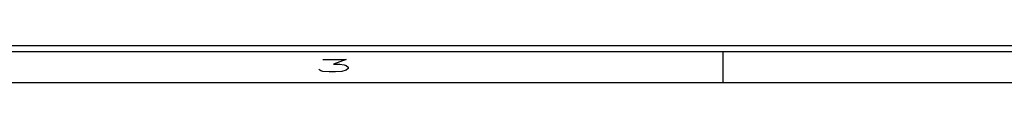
# Model space of a CAD drawing. Header units: inches. Extents: x 220 to 877, y 4 to 174.
# Tile 501 of 656: x 599.712 to 607.69, y 37.752 to 38.052. Entities that reach past the tile are written whole.
import ezdxf

# ---------------------------------------------------------------- set-up
doc = ezdxf.new("R2010")
doc.units = ezdxf.units.IN
doc.header["$LTSCALE"] = 0.5
doc.header["$MEASUREMENT"] = 0
doc.layers.add('SID-M-D', color=42, linetype='Continuous')
doc.layers.add('SID-M-S', color=105, linetype='Continuous')
doc.styles.add('R', font='ROMAND.SHX')

# ---------------------------------------------------------------- blocks, each defined once
blk = doc.blocks.new('*U9')
at = {"layer": 'SID-M-S'}
for p, q in [((-34.00000000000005, -0.2500000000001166), (-1.13242748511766e-14, -0.2499999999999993)), ((-34.00000000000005, -0.3000000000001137), (-1.13242748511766e-14, -0.3)), ((-10.99999999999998, -0.3000000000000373), (-10.99999999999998, -0.5500000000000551)), ((-34.00000000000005, -0.550000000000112), (2.886579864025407e-15, -0.55))]:
    blk.add_line(p, q, dxfattribs=at)
at = {"layer": 'SID-M-D', "style": 'R', "width": 4}
blk.add_text('3', height=0.09999999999, dxfattribs=at).set_placement((-14.32745556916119, -0.4642842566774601))

msp = doc.modelspace()

# ---------------------------------------------------------------- block references
at = {"layer": 'SID-M-D'}
msp.add_blockref('*U9', (616.4107340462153, 38.30166505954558), dxfattribs=at)

doc.saveas('drawing.dxf')
